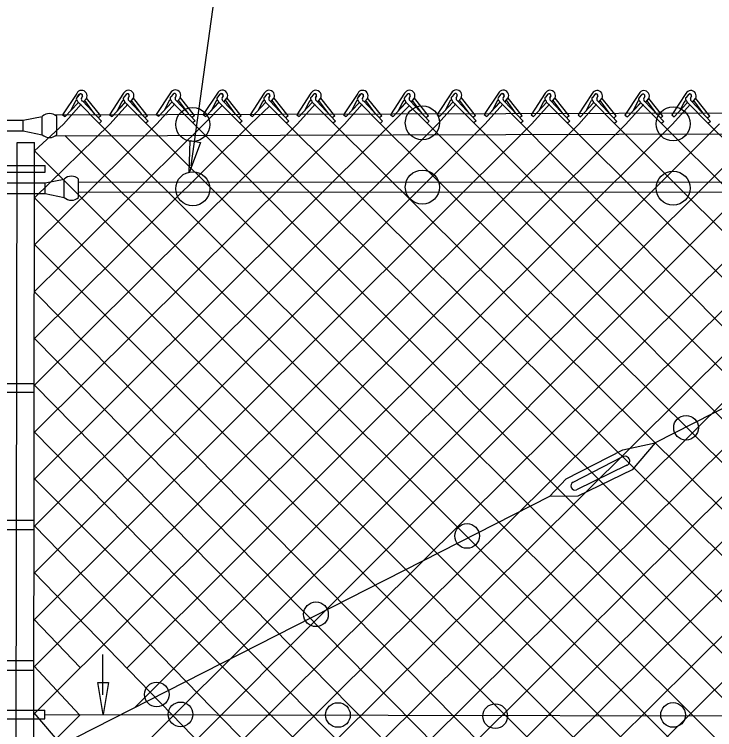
# Model space of a CAD drawing. Extents: x 0 to 1270, y 0 to 830.
# Drawn here: x 53.5 to 113.7, y 383.2 to 444.7 of the extents above; entities that cross this region are included whole.
import ezdxf

# ---------------------------------------------------------------- set-up
doc = ezdxf.new("R2010")
doc.units = 0
for name, color, linetype in [('CT_Dimensions', 7, 'Continuous'), ('sb_Chainlink Fence', 7, 'Continuous'), ('sb_Existing Structural Steel', 7, 'Continuous')]:
    doc.layers.add(name, color=color, linetype=linetype)

msp = doc.modelspace()

# ---------------------------------------------------------------- linework, layer by layer
at = {"layer": 'CT_Dimensions'}
for p, q in [((68.711, 431.656), (73.603, 467.084)), ((61.117, 386.156), (61.117, 389.63))]:
    msp.add_line(p, q, dxfattribs=at)
for points in [[(69.501, 433.658), (68.529, 431.047), (68.602, 433.833)], [(61.587, 387.226), (61.129, 384.478), (60.671, 387.226)]]:
    msp.add_lwpolyline(points, close=True, dxfattribs=at)
at = {"layer": 'sb_Chainlink Fence'}
for p, q in [((58.865, 437.879), (57.647, 436.035)), ((58.889, 437.545), (59.112, 437.808)), ((59.091, 437.786), (58.889, 437.545)), ((59.352, 437.644), (59.27, 437.467)), ((59.271, 437.473), (59.352, 437.64)), ((59.444, 437.149), (59.691, 437.442)), ((59.447, 437.154), (59.693, 437.443)), ((59.691, 437.442), (59.71, 437.476)), ((59.71, 437.476), (59.725, 437.513)), ((60.922, 435.947), (59.715, 437.464)), ((62.892, 437.887), (61.674, 436.043)), ((62.916, 437.553), (63.139, 437.816)), ((63.118, 437.795), (62.916, 437.553)), ((63.379, 437.652), (63.297, 437.475)), ((63.298, 437.481), (63.379, 437.648)), ((63.471, 437.157), (63.719, 437.451)), ((63.474, 437.162), (63.72, 437.452)), ((63.719, 437.451), (63.737, 437.485)), ((63.737, 437.485), (63.752, 437.521)), ((64.949, 435.955), (63.742, 437.472)), ((66.924, 437.917), (65.705, 436.073)), ((66.947, 437.583), (67.17, 437.846)), ((67.149, 437.825), (66.947, 437.583)), ((67.41, 437.682), (67.329, 437.505)), ((67.329, 437.511), (67.41, 437.678)), ((67.502, 437.187), (67.75, 437.48)), ((67.505, 437.192), (67.751, 437.481)), ((67.75, 437.48), (67.768, 437.514)), ((67.768, 437.514), (67.783, 437.551)), ((68.98, 435.985), (67.774, 437.502)), ((70.952, 437.895), (69.734, 436.05)), ((70.976, 437.56), (71.198, 437.824)), ((71.178, 437.802), (70.976, 437.56)), ((71.439, 437.659), (71.357, 437.482)), ((71.357, 437.489), (71.439, 437.655)), ((71.53, 437.165), (71.778, 437.458)), ((71.534, 437.169), (71.779, 437.459)), ((71.778, 437.458), (71.796, 437.492)), ((71.796, 437.492), (71.812, 437.528)), ((73.008, 435.962), (71.802, 437.48)), ((74.978, 437.892), (73.76, 436.047)), ((75.002, 437.557), (75.225, 437.821)), ((75.204, 437.799), (75.002, 437.557)), ((75.465, 437.657), (75.383, 437.479)), ((75.384, 437.486), (75.465, 437.653)), ((75.557, 437.162), (75.805, 437.455)), ((75.56, 437.166), (75.806, 437.456)), ((75.805, 437.455), (75.823, 437.489)), ((75.823, 437.489), (75.838, 437.526)), ((77.035, 435.959), (75.828, 437.477)), ((78.993, 437.889), (77.775, 436.045)), ((79.017, 437.555), (79.239, 437.818)), ((79.219, 437.797), (79.017, 437.555)), ((79.48, 437.654), (79.398, 437.477)), ((79.398, 437.483), (79.48, 437.65)), ((79.571, 437.159), (79.819, 437.452)), ((79.575, 437.164), (79.82, 437.453)), ((79.819, 437.452), (79.837, 437.486)), ((79.837, 437.486), (79.853, 437.523)), ((81.049, 435.957), (79.843, 437.474)), ((83.02, 437.879), (81.801, 436.035)), ((83.043, 437.545), (83.266, 437.808)), ((83.245, 437.786), (83.043, 437.545)), ((83.507, 437.644), (83.425, 437.467)), ((83.425, 437.473), (83.506, 437.64)), ((83.598, 437.149), (83.846, 437.442)), ((83.602, 437.154), (83.847, 437.443)), ((83.846, 437.442), (83.864, 437.476)), ((83.864, 437.476), (83.88, 437.513)), ((85.076, 435.947), (83.87, 437.464)), ((87.047, 437.887), (85.829, 436.043)), ((87.071, 437.553), (87.293, 437.816)), ((87.273, 437.795), (87.071, 437.553)), ((87.534, 437.652), (87.452, 437.475)), ((87.452, 437.481), (87.534, 437.648)), ((87.625, 437.157), (87.873, 437.451)), ((87.629, 437.162), (87.874, 437.452)), ((87.873, 437.451), (87.891, 437.485)), ((87.891, 437.485), (87.907, 437.521)), ((89.103, 435.955), (87.897, 437.472)), ((91.078, 437.917), (89.86, 436.073)), ((91.102, 437.583), (91.324, 437.846)), ((91.304, 437.825), (91.102, 437.583)), ((91.565, 437.682), (91.483, 437.505)), ((91.483, 437.511), (91.565, 437.678)), ((91.657, 437.187), (91.904, 437.48)), ((91.66, 437.192), (91.905, 437.481)), ((91.904, 437.48), (91.922, 437.514)), ((91.922, 437.514), (91.938, 437.551)), ((93.135, 435.985), (91.928, 437.502)), ((95.106, 437.895), (93.888, 436.05)), ((95.13, 437.56), (95.353, 437.824)), ((95.332, 437.802), (95.13, 437.56)), ((95.593, 437.659), (95.511, 437.482)), ((95.512, 437.489), (95.593, 437.655)), ((95.685, 437.165), (95.933, 437.458)), ((95.688, 437.169), (95.934, 437.459)), ((95.933, 437.458), (95.951, 437.492)), ((95.951, 437.492), (95.966, 437.528)), ((97.163, 435.962), (95.956, 437.48)), ((99.133, 437.892), (97.915, 436.047)), ((99.157, 437.557), (99.379, 437.821)), ((99.359, 437.799), (99.157, 437.557)), ((99.62, 437.657), (99.538, 437.479)), ((99.538, 437.486), (99.62, 437.653)), ((99.711, 437.162), (99.959, 437.455)), ((99.715, 437.166), (99.96, 437.456)), ((99.959, 437.455), (99.977, 437.489)), ((99.977, 437.489), (99.993, 437.526)), ((101.189, 435.959), (99.983, 437.477)), ((103.172, 437.868), (101.954, 436.024)), ((103.196, 437.534), (103.418, 437.797)), ((103.398, 437.775), (103.196, 437.534)), ((103.659, 437.633), (103.577, 437.456)), ((103.577, 437.462), (103.659, 437.629)), ((103.75, 437.138), (103.998, 437.431)), ((103.754, 437.143), (103.999, 437.432)), ((103.998, 437.431), (104.016, 437.465)), ((104.016, 437.465), (104.032, 437.502)), ((105.228, 435.936), (104.022, 437.453)), ((107.199, 437.858), (105.98, 436.013)), ((107.222, 437.523), (107.445, 437.787)), ((107.424, 437.765), (107.222, 437.523)), ((107.685, 437.623), (107.604, 437.445)), ((107.604, 437.452), (107.685, 437.619)), ((107.777, 437.128), (108.025, 437.421)), ((107.78, 437.132), (108.026, 437.422)), ((108.025, 437.421), (108.043, 437.455)), ((108.043, 437.455), (108.058, 437.491)), ((109.255, 435.925), (108.049, 437.443)), ((111.226, 437.866), (110.008, 436.022)), ((111.25, 437.532), (111.472, 437.795)), ((111.452, 437.774), (111.25, 437.532)), ((111.713, 437.631), (111.631, 437.454)), ((111.631, 437.46), (111.712, 437.627)), ((111.804, 437.136), (112.052, 437.429)), ((111.808, 437.141), (112.053, 437.43)), ((112.052, 437.429), (112.07, 437.463)), ((112.07, 437.463), (112.086, 437.5)), ((113.282, 435.934), (112.076, 437.451)), ((57.719, 435.241), (59.237, 436.95)), ((57.87, 435.882), (58.955, 437.051)), ((57.87, 435.882), (58.948, 437.044)), ((58.727, 437.151), (58.321, 436.375)), ((58.977, 437.126), (60.791, 435.304)), ((59.376, 437.197), (60.989, 435.484)), ((60.402, 436.113), (59.554, 437.268)), ((61.746, 435.249), (63.264, 436.958)), ((61.897, 435.89), (62.982, 437.059)), ((61.897, 435.89), (62.975, 437.052)), ((62.754, 437.16), (62.348, 436.384)), ((63.004, 437.134), (64.818, 435.313)), ((63.403, 437.205), (65.016, 435.492)), ((64.429, 436.121), (63.581, 437.276)), ((65.777, 435.279), (67.295, 436.988)), ((65.928, 435.92), (67.013, 437.089)), ((65.928, 435.92), (67.006, 437.082)), ((66.785, 437.189), (66.379, 436.414)), ((67.036, 437.164), (68.849, 435.342)), ((67.435, 437.235), (69.047, 435.522)), ((68.461, 436.151), (67.612, 437.306)), ((69.806, 435.256), (71.377, 436.825)), ((69.957, 435.898), (71.042, 437.067)), ((69.957, 435.898), (71.035, 437.06)), ((70.813, 437.167), (70.407, 436.391)), ((71.064, 437.141), (72.878, 435.32)), ((71.463, 437.213), (73.076, 435.499)), ((72.489, 436.128), (71.64, 437.283)), ((73.832, 435.254), (75.437, 436.788)), ((73.983, 435.895), (75.068, 437.064)), ((73.983, 435.895), (75.061, 437.057)), ((74.84, 437.164), (74.434, 436.388)), ((75.09, 437.138), (76.904, 435.317)), ((75.489, 437.21), (77.102, 435.496)), ((76.515, 436.125), (75.667, 437.28)), ((77.847, 435.251), (79.364, 436.96)), ((77.998, 435.892), (79.083, 437.061)), ((77.998, 435.892), (79.076, 437.054)), ((78.854, 437.161), (78.448, 436.386)), ((79.105, 437.136), (80.919, 435.314)), ((79.504, 437.207), (81.117, 435.494)), ((80.53, 436.123), (79.681, 437.278)), ((81.873, 435.241), (83.391, 436.95)), ((82.024, 435.882), (83.109, 437.051)), ((82.024, 435.882), (83.102, 437.044)), ((82.881, 437.151), (82.475, 436.375)), ((83.132, 437.126), (84.945, 435.304)), ((83.531, 437.197), (85.143, 435.484)), ((84.557, 436.113), (83.708, 437.268)), ((85.901, 435.249), (87.479, 436.83)), ((86.052, 435.89), (87.136, 437.059)), ((86.052, 435.89), (87.13, 437.052)), ((86.908, 437.16), (86.502, 436.384)), ((87.159, 437.134), (88.973, 435.313)), ((87.558, 437.205), (89.171, 435.492)), ((88.584, 436.121), (87.735, 437.276)), ((89.932, 435.279), (91.449, 436.988)), ((90.083, 435.92), (91.168, 437.089)), ((90.083, 435.92), (91.161, 437.082)), ((90.939, 437.189), (90.534, 436.414)), ((91.19, 437.164), (93.004, 435.342)), ((91.589, 437.235), (93.202, 435.522)), ((92.615, 436.151), (91.767, 437.306)), ((93.96, 435.256), (95.478, 436.965)), ((94.111, 435.898), (95.196, 437.067)), ((94.111, 435.898), (95.189, 437.06)), ((94.968, 437.167), (94.562, 436.391)), ((95.219, 437.141), (97.032, 435.32)), ((95.617, 437.213), (97.23, 435.499)), ((96.643, 436.128), (95.795, 437.283)), ((97.987, 435.254), (99.504, 436.962)), ((98.138, 435.895), (99.222, 437.064)), ((98.138, 435.895), (99.216, 437.057)), ((98.994, 437.164), (98.588, 436.388)), ((99.245, 437.138), (101.059, 435.317)), ((99.644, 437.21), (101.257, 435.496)), ((100.67, 436.125), (99.821, 437.28)), ((102.026, 435.23), (103.543, 436.939)), ((102.177, 435.871), (103.262, 437.04)), ((102.177, 435.871), (103.255, 437.033)), ((103.033, 437.14), (102.627, 436.364)), ((103.284, 437.115), (105.098, 435.293)), ((103.683, 437.186), (105.296, 435.473)), ((104.709, 436.102), (103.86, 437.257)), ((106.052, 435.22), (107.57, 436.928)), ((106.203, 435.861), (107.288, 437.03)), ((106.203, 435.861), (107.281, 437.023)), ((107.06, 437.13), (106.654, 436.354)), ((107.311, 437.104), (109.124, 435.283)), ((107.71, 437.176), (109.322, 435.462)), ((108.736, 436.091), (107.887, 437.246)), ((110.08, 435.228), (111.597, 436.937)), ((110.23, 435.869), (111.315, 437.038)), ((110.23, 435.869), (111.308, 437.031)), ((111.087, 437.138), (110.681, 436.363)), ((111.338, 437.113), (113.152, 435.291)), ((111.737, 437.184), (113.349, 435.471)), ((112.763, 436.1), (111.914, 437.255)), ((96.125, 436.231), (150.569, 381.394)), ((60.922, 435.947), (60.724, 435.767)), ((61.674, 436.043), (61.897, 435.89)), ((64.949, 435.955), (64.751, 435.776)), ((65.705, 436.073), (65.928, 435.92)), ((68.98, 435.985), (68.782, 435.805)), ((69.047, 435.522), (68.849, 435.342)), ((68.863, 382.004), (122.519, 435.835)), ((69.734, 436.05), (69.957, 435.898)), ((73.008, 435.962), (72.811, 435.783)), ((73.76, 436.047), (73.983, 435.895)), ((77.035, 435.959), (76.837, 435.78)), ((77.775, 436.045), (77.998, 435.892)), ((81.049, 435.957), (80.852, 435.777)), ((81.801, 436.035), (82.024, 435.882)), ((85.076, 435.947), (84.878, 435.767)), ((85.829, 436.043), (86.052, 435.89)), ((89.103, 435.955), (88.905, 435.776)), ((89.86, 436.073), (90.083, 435.92)), ((93.135, 435.985), (92.937, 435.805)), ((93.202, 435.522), (93.004, 435.342)), ((93.888, 436.05), (94.111, 435.898)), ((97.163, 435.962), (96.965, 435.783)), ((97.915, 436.047), (98.138, 435.895)), ((101.189, 435.959), (100.991, 435.78)), ((101.072, 382.029), (154.956, 435.546)), ((101.954, 436.024), (102.177, 435.871)), ((105.228, 435.936), (105.03, 435.756)), ((105.98, 436.013), (106.203, 435.861)), ((109.255, 435.925), (109.057, 435.746)), ((110.008, 436.022), (110.23, 435.869)), ((113.282, 435.934), (113.084, 435.754)), ((55.173, 384.502), (106.052, 435.22)), ((55.178, 388.537), (102.026, 435.23)), ((55.183, 392.573), (97.987, 435.254)), ((55.187, 396.608), (93.96, 435.256)), ((55.192, 400.643), (89.932, 435.279)), ((55.197, 404.679), (85.901, 435.249)), ((55.202, 408.714), (81.873, 435.241)), ((55.207, 412.749), (77.847, 435.251)), ((55.211, 416.784), (73.832, 435.254)), ((55.216, 420.82), (69.806, 435.256)), ((55.221, 424.855), (65.777, 435.279)), ((55.226, 428.89), (61.746, 435.249)), ((55.231, 432.926), (57.719, 435.241)), ((60.989, 435.484), (60.791, 435.304)), ((60.791, 435.304), (114.124, 382.089)), ((63.181, 388.458), (110.08, 435.228)), ((63.878, 385.11), (114.111, 435.258)), ((65.016, 435.492), (64.818, 435.313)), ((64.818, 435.313), (118.152, 382.111)), ((64.832, 382.034), (118.139, 435.235)), ((68.849, 435.342), (122.532, 381.511)), ((73.076, 435.499), (72.878, 435.32)), ((72.878, 435.32), (126.408, 382.163)), ((72.891, 382.026), (126.395, 435.183)), ((77.102, 435.496), (76.904, 435.317)), ((76.904, 435.317), (130.435, 382.154)), ((76.918, 382.029), (130.422, 435.192)), ((81.117, 435.494), (80.919, 435.314)), ((80.919, 435.314), (134.466, 382.125)), ((80.932, 382.032), (134.453, 435.222)), ((85.143, 435.484), (84.945, 435.304)), ((84.945, 435.304), (138.495, 382.147)), ((84.959, 382.042), (138.481, 435.199)), ((89.171, 435.492), (88.973, 435.313)), ((88.973, 435.313), (142.672, 381.508)), ((88.986, 382.034), (142.508, 435.196)), ((93.004, 435.342), (146.356, 382.086)), ((93.017, 382.004), (146.522, 435.194)), ((97.23, 435.499), (97.032, 435.32)), ((101.257, 435.496), (101.059, 435.317)), ((101.059, 435.317), (154.445, 382.045)), ((105.296, 435.473), (105.098, 435.293)), ((105.098, 435.293), (158.472, 382.037)), ((105.111, 382.053), (158.608, 435.222)), ((109.322, 435.462), (109.124, 435.283)), ((109.124, 435.283), (162.504, 382.007)), ((109.138, 382.063), (162.636, 435.199)), ((113.349, 435.471), (113.152, 435.291)), ((113.152, 435.291), (166.532, 382.03)), ((57.834, 434.248), (110.093, 382.118)), ((55.231, 432.935), (106.547, 381.637)), ((97.046, 382.026), (147.698, 432.692)), ((55.226, 428.91), (102.798, 381.262)), ((55.221, 424.884), (98, 382.093)), ((55.216, 420.858), (94.125, 381.448)), ((55.211, 416.833), (90.096, 381.426)), ((55.207, 412.807), (86.065, 381.456)), ((55.202, 408.781), (82.038, 381.464)), ((55.197, 404.755), (77.86, 382.095)), ((55.192, 400.73), (73.996, 381.451)), ((55.187, 396.704), (69.97, 381.448)), ((55.183, 392.678), (59.182, 388.496)), ((55.178, 388.653), (59.107, 384.452)), ((55.173, 384.627), (57.883, 381.464)), ((55.168, 380.467), (59.118, 384.405))]:
    msp.add_line(p, q, dxfattribs=at)
for centre, radius, start, end in [((59.284, 437.672), 0.468, 330.77313, 153.67978), ((63.312, 437.68), 0.468, 330.77313, 153.67978), ((67.343, 437.71), 0.468, 330.77313, 153.67978), ((71.371, 437.687), 0.468, 330.77313, 153.67978), ((75.398, 437.684), 0.468, 330.77313, 153.67978), ((79.412, 437.682), 0.468, 330.77313, 153.67978), ((83.439, 437.672), 0.468, 330.77313, 153.67978), ((87.466, 437.68), 0.468, 330.77313, 153.67978), ((91.497, 437.71), 0.468, 330.77313, 153.67978), ((95.526, 437.687), 0.468, 330.77313, 153.67978), ((99.552, 437.684), 0.468, 330.77313, 153.67978), ((103.591, 437.661), 0.468, 330.77313, 153.67978), ((107.618, 437.65), 0.468, 330.77313, 153.67978), ((111.645, 437.659), 0.468, 330.77313, 153.67978), ((59.019, 437.403), 0.192, 140.20166, 233.00525), ((59.024, 437.403), 0.195, 133.66719, 232.23436), ((59.207, 437.689), 0.152, 342.51476, 140.13681), ((59.208, 437.69), 0.152, 340.73436, 129.2174), ((59.464, 437.387), 0.209, 156.48328, 245.15783), ((63.046, 437.411), 0.192, 140.20166, 233.00525), ((63.051, 437.411), 0.195, 133.66719, 232.23436), ((63.235, 437.698), 0.152, 342.51476, 140.13681), ((63.235, 437.698), 0.152, 340.73436, 129.2174), ((63.491, 437.395), 0.209, 156.48328, 245.15783), ((67.077, 437.441), 0.192, 140.20166, 233.00525), ((67.082, 437.441), 0.195, 133.66719, 232.23436), ((67.266, 437.727), 0.152, 342.51476, 140.13681), ((67.266, 437.728), 0.152, 340.73436, 129.2174), ((67.523, 437.425), 0.209, 156.48328, 245.15783), ((71.105, 437.419), 0.192, 140.20166, 233.00525), ((71.111, 437.419), 0.195, 133.66719, 232.23436), ((71.294, 437.705), 0.152, 342.51476, 140.13681), ((71.295, 437.706), 0.152, 340.73436, 129.2174), ((71.551, 437.403), 0.209, 156.48328, 245.15783), ((75.132, 437.416), 0.192, 140.20166, 233.00525), ((75.137, 437.416), 0.195, 133.66719, 232.23436), ((75.321, 437.702), 0.152, 342.51476, 140.13681), ((75.321, 437.703), 0.152, 340.73436, 129.2174), ((75.577, 437.4), 0.209, 156.48328, 245.15783), ((79.146, 437.413), 0.192, 140.20166, 233.00525), ((79.152, 437.413), 0.195, 133.66719, 232.23436), ((79.335, 437.699), 0.152, 342.51476, 140.13681), ((79.336, 437.7), 0.152, 340.73436, 129.2174), ((79.592, 437.397), 0.209, 156.48328, 245.15783), ((83.173, 437.403), 0.192, 140.20166, 233.00525), ((83.178, 437.403), 0.195, 133.66719, 232.23436), ((83.362, 437.689), 0.152, 342.51476, 140.13681), ((83.362, 437.69), 0.152, 340.73436, 129.2174), ((83.619, 437.387), 0.209, 156.48328, 245.15783), ((87.2, 437.411), 0.192, 140.20166, 233.00525), ((87.206, 437.411), 0.195, 133.66719, 232.23436), ((87.389, 437.698), 0.152, 342.51476, 140.13681), ((87.39, 437.698), 0.152, 340.73436, 129.2174), ((87.646, 437.395), 0.209, 156.48328, 245.15783), ((91.232, 437.441), 0.192, 140.20166, 233.00525), ((91.237, 437.441), 0.195, 133.66719, 232.23436), ((91.42, 437.727), 0.152, 342.51476, 140.13681), ((91.421, 437.728), 0.152, 340.73436, 129.2174), ((91.677, 437.425), 0.209, 156.48328, 245.15783), ((95.26, 437.419), 0.192, 140.20166, 233.00525), ((95.265, 437.419), 0.195, 133.66719, 232.23436), ((95.449, 437.705), 0.152, 342.51476, 140.13681), ((95.449, 437.706), 0.152, 340.73436, 129.2174), ((95.705, 437.403), 0.209, 156.48328, 245.15783), ((99.286, 437.416), 0.192, 140.20166, 233.00525), ((99.292, 437.416), 0.195, 133.66719, 232.23436), ((99.475, 437.702), 0.152, 342.51476, 140.13681), ((99.476, 437.703), 0.152, 340.73436, 129.2174), ((99.732, 437.4), 0.209, 156.48328, 245.15783), ((103.325, 437.392), 0.192, 140.20166, 233.00525), ((103.331, 437.392), 0.195, 133.66719, 232.23436), ((103.514, 437.678), 0.152, 342.51476, 140.13681), ((103.515, 437.679), 0.152, 340.73436, 129.2174), ((103.771, 437.376), 0.209, 156.48328, 245.15783), ((107.352, 437.382), 0.192, 140.20166, 233.00525), ((107.357, 437.382), 0.195, 133.66719, 232.23436), ((107.541, 437.668), 0.152, 342.51476, 140.13681), ((107.541, 437.669), 0.152, 340.73436, 129.2174), ((107.798, 437.366), 0.209, 156.48328, 245.15783), ((111.379, 437.39), 0.192, 140.20166, 233.00525), ((111.385, 437.39), 0.195, 133.66719, 232.23436), ((111.568, 437.676), 0.152, 342.51476, 140.13681), ((111.569, 437.677), 0.152, 340.73436, 129.2174), ((111.825, 437.374), 0.209, 156.48328, 245.15783), ((58.853, 437.129), 0.128, 319.02146, 170.06956), ((62.88, 437.137), 0.128, 319.02146, 170.06956), ((66.911, 437.167), 0.128, 319.02146, 170.06956), ((70.939, 437.145), 0.128, 319.02146, 170.06956), ((74.966, 437.142), 0.128, 319.02146, 170.06956), ((78.98, 437.139), 0.128, 319.02146, 170.06956), ((83.007, 437.129), 0.128, 319.02146, 170.06956), ((87.034, 437.137), 0.128, 319.02146, 170.06956), ((91.065, 437.167), 0.128, 319.02146, 170.06956), ((95.094, 437.145), 0.128, 319.02146, 170.06956), ((99.12, 437.142), 0.128, 319.02146, 170.06956), ((103.159, 437.118), 0.128, 319.02146, 170.06956), ((107.186, 437.108), 0.128, 319.02146, 170.06956), ((111.213, 437.116), 0.128, 319.02146, 170.06956)]:
    msp.add_arc(centre, radius, start, end, dxfattribs=at)
at = {"layer": 'sb_Existing Structural Steel'}
for p, q in [((56.964, 436.034), (265.287, 436.674)), ((48.791, 435.575), (54.268, 435.575)), ((54.268, 435.575), (55.906, 435.902)), ((54.268, 434.653), (54.268, 435.575)), ((55.906, 434.326), (55.906, 435.902)), ((57.143, 434.326), (57.143, 435.902)), ((57.647, 436.035), (57.87, 435.882)), ((48.791, 434.653), (54.268, 434.653)), ((54.268, 434.653), (55.906, 434.326)), ((56.987, 434.219), (261.753, 434.847)), ((53.651, 376.184), (53.739, 433.67)), ((53.739, 433.67), (55.247, 433.67)), ((55.159, 376.184), (55.247, 433.67)), ((49.448, 431.668), (56.152, 431.668)), ((56.152, 431.112), (56.152, 431.668)), ((49.448, 431.112), (56.152, 431.112)), ((49.448, 430.188), (56.152, 430.188)), ((56.152, 430.188), (57.79, 430.516)), ((56.152, 429.266), (56.152, 430.188)), ((57.79, 428.939), (57.79, 430.516)), ((143.699, 430.209), (59.017, 430.241)), ((59.028, 428.939), (59.028, 430.516)), ((143.699, 429.34), (59.017, 429.373)), ((49.448, 429.266), (56.152, 429.266)), ((56.152, 429.266), (57.79, 428.939)), ((146.686, 427.234), (108.589, 407.826)), ((49.448, 412.941), (55.177, 412.941)), ((49.448, 412.191), (55.191, 412.191)), ((105.812, 407.24), (108.589, 407.826)), ((108.589, 407.826), (106.604, 405.521)), ((100.94, 404.734), (105.812, 407.24)), ((101.538, 404.442), (105.819, 406.644)), ((106.154, 405.898), (101.819, 403.796)), ((106.604, 405.521), (101.938, 403.258)), ((99.506, 403.229), (100.94, 404.734)), ((99.506, 403.229), (56.111, 381.128)), ((101.938, 403.258), (99.506, 403.229)), ((49.448, 401.178), (55.177, 401.178)), ((49.448, 400.372), (55.199, 400.372)), ((49.448, 389.129), (55.19, 389.129)), ((49.448, 388.282), (55.168, 388.282)), ((49.41, 384.833), (56.114, 384.833)), ((56.08, 384.462), (440.979, 383.869)), ((56.114, 384.103), (56.114, 384.833)), ((49.41, 384.103), (56.114, 384.103))]:
    msp.add_line(p, q, dxfattribs=at)
for centre, radius in [((88.574, 435.348), 1.465), ((68.84, 435.204), 1.465), ((110.129, 435.256), 1.465), ((88.574, 429.82), 1.465), ((68.84, 429.676), 1.465), ((110.129, 429.728), 1.465), ((111.235, 409.129), 1.06), ((92.419, 399.823), 1.06), ((79.43, 393.09), 1.06), ((65.744, 386.196), 1.06), ((67.785, 384.485), 1.06), ((81.318, 384.431), 1.06), ((94.835, 384.335), 1.06), ((110.123, 384.433), 1.06)]:
    msp.add_circle(centre, radius, dxfattribs=at)
for centre, radius, start, end in [((56.525, 435.247), 0.901, 46.6143, 133.38569), ((56.525, 434.981), 0.901, 226.61431, 313.3857), ((58.409, 429.861), 0.901, 46.6143, 133.38569), ((58.409, 429.594), 0.901, 226.61431, 313.3857), ((105.99, 406.272), 0.408, 289.53745, 119.87621), ((101.691, 404.125), 0.352, 114.72165, 291.4232)]:
    msp.add_arc(centre, radius, start, end, dxfattribs=at)

doc.saveas('drawing.dxf')
